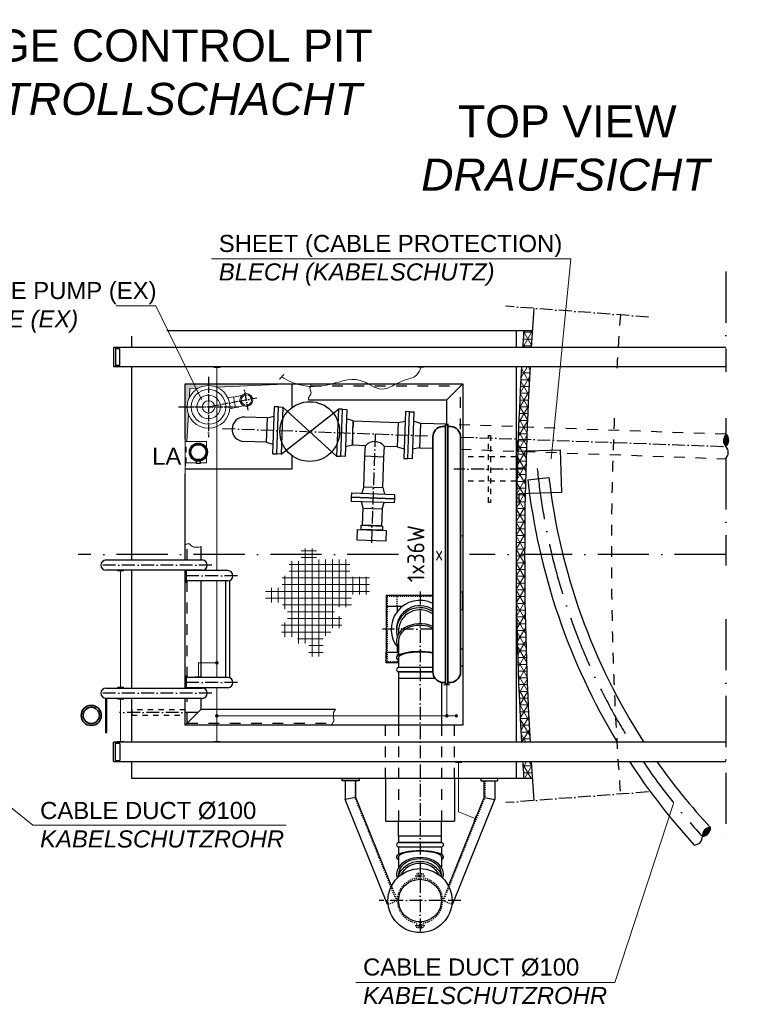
# Model space of a CAD drawing. Header units: millimetres. Extents: x 4747 to 1198744, y 17680 to 73179.
# Tile 373 of 377: x 128557 to 131954, y 51755 to 56368. Entities that reach past the tile are written whole.
import ezdxf
from ezdxf.enums import TextEntityAlignment as Align

# ---------------------------------------------------------------- set-up
doc = ezdxf.new("R2010")
doc.units = ezdxf.units.MM
doc.linetypes.add('ACAD_ISO10W100', pattern=[18, 12, -3, 0, -3])
doc.linetypes.add('JIS_02_1.0', pattern=[2, 1, -1])
for name, color, linetype, lineweight in [('Bemaßung', 7, 'Continuous', 9), ('Beschriftung', 7, 'Continuous', 9), ('elektro Installation', 7, 'Continuous', 35), ('HO1N2-D50', 4, 'Continuous', 18), ('Verz. Bandstahl 30x3_5mm auf Putz', 1, 'GRENZE2', 18)]:
    doc.layers.add(name, color=color, linetype=linetype, lineweight=lineweight)
doc.styles.add('LBB3.5M1000', font='isocp.shx', dxfattribs={"height": 3.5})
doc.styles.add('ROMANS', font='ROMANS', dxfattribs={"height": 0.2})
doc.linetypes.add('GRENZE2', pattern='A,6.35,-2.54,[132,ltypeshp.shx,S=2.54,R=0,X=-2.54,Y=0],-2.54,25.4', length=36.83)

msp = doc.modelspace()

# ---------------------------------------------------------------- hatches: boundary and pattern name
at = {"lineweight": 5}
h = msp.add_hatch(dxfattribs=at)
h.set_pattern_fill('NET3', color=0, scale=10)
h.set_pattern_definition([(0, (45385.863, 104242.815), (0, 31.75), []), (60, (45385.863, 104242.815), (-27.496307, 15.875), []), (120, (45385.863, 104242.815), (-27.496307, -15.875), [])])
h.paths.add_polyline_path([(130952.10438, 52892.41022), (130912.02422, 52892.41022, 0.0013044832), (130917.29434, 52812.41022), (130957.38832, 52812.41022, -0.0013079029)])
h.paths.add_polyline_path([(130921.37537, 53862.41022), (130881.37537, 53862.41022, 0.0143270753), (130906.5962, 52982.41022), (130946.66213, 52982.41022, -0.0143645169)])
h.paths.add_polyline_path([(130929.29209, 54354.93931), (130889.31755, 54356.37395, 0.0080387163), (130881.37537, 53862.41022), (130921.37537, 53862.41022, -0.008036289)])
h.paths.add_polyline_path([(130931.23534, 54412.05636), (130891.26107, 54413.491, 0.0009298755), (130889.31755, 54356.37395), (130929.29209, 54354.93931, -0.0009323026)])
h.paths.add_polyline_path([(130933.39157, 54469.16577), (130893.41703, 54470.60041, 0.0009298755), (130891.26107, 54413.491), (130931.23534, 54412.05636, -0.0009323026)])
h.paths.add_polyline_path([(130946.66213, 54742.41022), (130906.5962, 54742.41022, 0.0044278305), (130893.41703, 54470.60041), (130933.39157, 54469.16577, -0.004462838)])
h.paths.add_polyline_path([(130957.38832, 54912.41022), (130917.29434, 54912.41022, 0.0013044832), (130912.02422, 54832.41022), (130952.10438, 54832.41022, -0.0013079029)])
h = msp.add_hatch(color=256)
h.dxf.hatch_style = 1
h.paths.add_polyline_path([(131863.62644, 54368.18588, 0.4305700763), (131865.67613, 54425.29911, 0.4305700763)])
h = msp.add_hatch(color=256)
h.dxf.hatch_style = 1
h.paths.add_polyline_path([(131753.3142, 52542.09915, 0.4305700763), (131791.23322, 52583.2444, 0.4305700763)])
at = {"layer": 'Bemaßung'}
h = msp.add_hatch(color=256, dxfattribs=at)
h.dxf.hatch_style = 1
edge = h.paths.add_edge_path()
edge.add_line((129331.37537, 54391.76672), (129339.11966, 54391.76672))
edge.add_line((129339.11966, 54391.76672), (129346.64885, 54517.53019))
edge.add_arc((129439.2638, 54555.24585), 100, 150.99016161, 202.15766786, ccw=False)
edge.add_line((129351.81015, 54603.74183), (129353.96982, 54639.81577))
edge.add_line((129353.96982, 54639.81577), (129388.58703, 54641.45412))
edge.add_arc((129439.2638, 54555.24585), 100, 64.97053339, 120.44876535, ccw=False)
edge.add_line((129481.57223, 54645.85488), (129831.37537, 54662.41022))
edge.add_line((129831.37537, 54662.41022), (129331.37537, 54662.41022))
edge.add_line((129331.37537, 54662.41022), (129331.37537, 54391.76672))
h.paths.add_polyline_path([(129333.13288, 54291.76672), (129331.37537, 54291.76672), (129331.37537, 54262.41022)])
h = msp.add_hatch(dxfattribs=at)
h.set_pattern_fill('NET', color=256, scale=10)
h.set_pattern_definition([(0, (44994.492, 104362.122), (0, 31.75), []), (90, (44994.492, 104362.122), (-31.75, 2e-15), [])])
h.paths.add_polyline_path([(130195.20223, 53757.23625), (130102.39617, 53757.23625), (130102.39617, 53839.02507), (130044.05433, 53839.03743), (130004.82089, 53839.03743), (130004.82089, 53838.93971), (129947.31101, 53838.93971), (129947.31101, 53890.43353), (129875.64456, 53890.43353), (129875.64456, 53830.37063), (129819.01896, 53830.37063), (129819.01896, 53762.08933), (129786.28274, 53762.08933), (129786.28274, 53705.48401), (129708.16264, 53705.48401), (129708.16264, 53637.38068), (129787.16735, 53637.38068), (129787.16735, 53606.42443), (129810.17144, 53606.42443), (129810.17144, 53543.62782), (129783.62821, 53543.62782), (129783.62821, 53475.52449), (129857.06423, 53475.52449), (129857.06423, 53445.45281), (129910.15035, 53445.45281), (129910.15035, 53383.69358), (129978.27766, 53383.69358), (129978.27766, 53481.71556), (130013.66874, 53481.71556), (130013.66874, 53517.09397), (130064.98529, 53517.09397), (130064.98529, 53573.6995), (130031.36411, 53573.6995), (130031.36411, 53615.26898), (130110.10851, 53615.26898), (130110.10851, 53675.41234), (130195.20223, 53675.41234)])
h = msp.add_hatch(color=256, dxfattribs=at)
h.dxf.hatch_style = 1
h.paths.add_polyline_path([(130331.37537, 53421.71844, -0.0223761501), (130323.67037, 53431.01837), (130323.67037, 53404.70523), (130331.37537, 53404.70523)])
at = {"layer": 'Verz. Bandstahl 30x3_5mm auf Putz'}
h = msp.add_hatch(color=256, dxfattribs=at)
h.dxf.hatch_style = 1
edge = h.paths.add_edge_path()
edge.add_arc((129480.40469, 53354.67246), 6.01999, 0, 360)
h = msp.add_hatch(color=256, dxfattribs=at)
h.dxf.hatch_style = 1
edge = h.paths.add_edge_path()
edge.add_arc((129480.40469, 53106.64794), 6.01999, 0, 360)
h = msp.add_hatch(color=256, dxfattribs=at)
h.dxf.hatch_style = 1
edge = h.paths.add_edge_path()
edge.add_arc((130556.49393, 53106.64794), 6.01999, 0, 360)
h = msp.add_hatch(color=256, dxfattribs=at)
h.dxf.hatch_style = 1
edge = h.paths.add_edge_path()
edge.add_arc((130601.38988, 53106.64794), 6.01999, 0, 360)

# ---------------------------------------------------------------- linework, layer by layer
at = {"linetype": 'ACAD_ISO10W100', "ltscale": 20}
for p, q in [((131863.62644, 55187.69251), (131863.62644, 54718.58574)), ((131863.62644, 54501.648), (131863.62644, 54423.36017)), ((131863.62644, 54313.01158), (131863.62644, 53810.93506)), ((130330.72906, 53862.41022), (128831.37537, 53862.41022)), ((131863.62644, 53862.41022), (130663.48331, 53862.41022)), ((131863.62644, 53559.88196), (131863.62644, 52537.12793))]:
    msp.add_line(p, q, dxfattribs=at)
at = {"linetype": 'ACAD_ISO10W100', "ltscale": 5}
for p, q in [((131500.97779, 54974.99808), (130833.49949, 55025.36148)), ((129506.46533, 54452.7822), (130491.65179, 54417.42477)), ((130221.98354, 54427.10291), (130203.026, 53898.87679)), ((130621.37212, 54412.76923), (131863.62644, 54368.18588)), ((130911.26036, 54262.41022), (130589.64781, 54262.41022)), ((129456.30073, 53812.41022), (128916.35166, 53812.41022)), ((129576.30073, 53762.41022), (129337.37537, 53762.41022)), ((130431.37537, 53688.40095), (130431.37537, 52070.57193)), ((130491.37537, 53512.41022), (130255.38464, 53512.41022)), ((129576.30073, 53262.41022), (129337.37537, 53262.41022)), ((129456.30073, 53212.41022), (128916.35166, 53212.41022)), ((129390.63874, 53122.41022), (129023.88452, 53122.41022)), ((131500.97779, 52749.82236), (130833.49949, 52699.45897)), ((130622.60962, 52240.60365), (130240.14111, 52240.60365))]:
    msp.add_line(p, q, dxfattribs=at)
for p, q in [((129081.37537, 54832.41022), (129081.37537, 54912.41022)), ((129081.37537, 54912.41022), (130957.38832, 54912.41022)), ((130881.37537, 54912.41022), (130881.37537, 54832.41022)), ((128996.37537, 54832.41022), (128996.37537, 54742.41022)), ((131863.62644, 54832.41022), (128996.37537, 54832.41022)), ((129006.37537, 54832.41022), (129006.37537, 54742.41022)), ((129006.37537, 54827.41022), (129026.37537, 54827.41022)), ((129026.37537, 54747.41022), (129026.37537, 54827.41022)), ((128996.37537, 54742.41022), (131863.62644, 54742.41022)), ((129026.37537, 54747.41022), (129006.37537, 54747.41022)), ((129081.37537, 53836.56022), (129081.37537, 54742.41022)), ((130881.37537, 54742.41022), (130881.37537, 52982.41022)), ((129331.37537, 53836.56022), (129331.37537, 54662.41022)), ((129331.37537, 54662.41022), (130631.37537, 54662.41022)), ((129831.37537, 54662.41022), (129831.37537, 54550.25924)), ((130556.37537, 54587.41022), (130631.37537, 54662.41022)), ((130631.37537, 54662.41022), (130631.37537, 53062.41022)), ((129909.86638, 54587.41022), (130556.37537, 54587.41022)), ((130556.37537, 54470.47304), (130556.37537, 54587.41022)), ((129781.31944, 54332.84712), (130049.04268, 54543.38042)), ((129789.20996, 54552.70557), (130041.15216, 54323.52197)), ((129715.36077, 54502.47193), (129610.42832, 54506.23786)), ((129715.36077, 54502.47193), (129711.26129, 54388.24547)), ((129715.36077, 54502.47193), (129711.26129, 54388.24547)), ((129715.36077, 54502.47193), (129747.63966, 54509.66884)), ((130119.10084, 54487.98207), (130087.42091, 54497.47441)), ((130119.10084, 54487.98207), (130118.06949, 54459.24512)), ((130328.96573, 54480.45022), (130361.24462, 54487.64713)), ((130432.89919, 54476.73078), (130401.21888, 54486.21249)), ((130432.89919, 54476.73078), (130428.79915, 54362.48307)), ((130116.0327, 54402.49257), (130115.00136, 54373.75561)), ((129361.45736, 54355.07918), (129358.68284, 54356.22025)), ((129360.73976, 54360.45495), (129363.35189, 54358.97956)), ((129366.4147, 54368.0836), (129368.57881, 54366.00595)), ((129369.86162, 54371.25691), (129371.7536, 54368.92874)), ((129377.59347, 54376.12483), (129378.87505, 54373.41235)), ((129383.196, 54375.11318), (129382.28479, 54377.97145)), ((129404.45754, 54375.11318), (129405.36875, 54377.97145)), ((129410.06007, 54376.12483), (129408.77849, 54373.41235)), ((129417.79192, 54371.25691), (129415.89993, 54368.92874)), ((129421.23884, 54368.0836), (129419.07473, 54366.00595)), ((129426.91378, 54360.45495), (129424.30164, 54358.97956)), ((129426.19617, 54355.07918), (129428.9707, 54356.22025)), ((129711.26129, 54388.24547), (129606.32884, 54392.0114)), ((129711.26129, 54388.24547), (129742.94122, 54378.75313)), ((130115.00136, 54373.75561), (130082.72246, 54366.5587)), ((130173.79621, 54323.76471), (130175.5124, 54371.58393)), ((130262.63901, 54320.57623), (130264.3552, 54368.39544)), ((130324.86624, 54366.22376), (130356.54617, 54356.73142)), ((130428.79915, 54362.48307), (130396.52044, 54355.29678)), ((129361.45736, 54328.45426), (129358.68284, 54327.31319)), ((129360.73976, 54323.07849), (129363.35189, 54324.55388)), ((129366.4147, 54315.44984), (129368.57881, 54317.52749)), ((129369.86162, 54312.27652), (129371.7536, 54314.6047)), ((129377.59347, 54307.4086), (129378.87505, 54310.12109)), ((129383.196, 54308.42025), (129382.28479, 54305.56199)), ((129404.45754, 54308.42025), (129405.36875, 54305.56199)), ((129410.06007, 54307.4086), (129408.77849, 54310.12109)), ((129417.79192, 54312.27652), (129415.89993, 54314.6047)), ((129421.23884, 54315.44984), (129419.07473, 54317.52749)), ((129426.91378, 54323.07849), (129424.30164, 54324.55388)), ((129426.19617, 54328.45426), (129428.9707, 54327.31319)), ((129831.37537, 54325.96831), (129831.37537, 54262.41022)), ((130168.59555, 54178.85801), (130173.79612, 54323.76472)), ((130173.79621, 54323.76471), (130262.63901, 54320.57623)), ((130257.43836, 54175.66953), (130262.63892, 54320.57623)), ((129831.37537, 54262.41022), (129331.37537, 54262.41022)), ((130935.87231, 54211.30148), (131035.22426, 54222.66764)), ((130168.59555, 54178.85801), (130159.47475, 54149.16604)), ((130168.59555, 54178.85801), (130257.43836, 54175.66953)), ((130257.43836, 54175.66953), (130264.4072, 54145.40011)), ((130165.00896, 54078.92235), (130158.04011, 54109.19177)), ((130253.85176, 54075.73387), (130262.97256, 54105.42584)), ((129406.37537, 53836.56022), (129406.37537, 53899.1315)), ((128961.37537, 53836.56022), (129411.37537, 53836.56022)), ((129411.37537, 53788.26022), (128961.37537, 53788.26022)), ((129081.37537, 53236.56022), (129081.37537, 53788.26022)), ((129331.37537, 53236.56022), (129331.37537, 53788.26022)), ((129531.37537, 53786.56022), (129337.37537, 53786.56022)), ((129406.37537, 53786.56022), (129406.37537, 53788.26022)), ((129406.37537, 53786.56022), (129406.37537, 53788.26022)), ((129531.37537, 53738.26022), (129337.37537, 53738.26022)), ((129406.37537, 53286.56022), (129406.37537, 53738.26022)), ((129521.37537, 53738.26022), (129521.37537, 53286.56022)), ((129541.37537, 53284.39255), (129541.37537, 53740.4279)), ((130273.67037, 53647.41022), (130273.67037, 53377.41022)), ((130323.67037, 53620.11522), (130323.67037, 53593.80208)), ((130331.37537, 53506.27687), (130331.37537, 53491.33061)), ((130323.67037, 53431.01837), (130323.67037, 53404.70523)), ((130331.37537, 53459.68944), (130331.37537, 53390.94348)), ((130331.37537, 53378.99765), (130331.37537, 53332.41022)), ((129531.37537, 53286.56022), (129337.37537, 53286.56022)), ((130331.37537, 53282.41022), (130331.37537, 53062.41022)), ((130531.37537, 53263.15231), (130531.37537, 53062.41022)), ((128961.37537, 53236.56022), (129411.37537, 53236.56022)), ((129531.37537, 53238.26022), (129337.37537, 53238.26022)), ((129406.37537, 53236.56022), (129406.37537, 53238.26022)), ((129406.37537, 53236.56022), (129406.37537, 53238.26022)), ((129411.37537, 53188.26022), (128961.37537, 53188.26022)), ((129081.37537, 52982.41022), (129081.37537, 53188.26022)), ((129331.37537, 53062.41022), (129331.37537, 53188.26022)), ((129406.37537, 53137.41022), (129406.37537, 53188.26022)), ((129406.37537, 53137.41022), (129331.37537, 53062.41022)), ((129406.37537, 53137.41022), (130035.8846, 53137.41022)), ((130631.37537, 53062.41022), (129331.37537, 53062.41022)), ((128996.37537, 52892.41022), (128996.37537, 52982.41022)), ((131863.62644, 52982.41022), (128996.37537, 52982.41022)), ((129006.37537, 52892.41022), (129006.37537, 52982.41022)), ((129026.37537, 52977.41022), (129006.37537, 52977.41022)), ((129026.37537, 52977.41022), (129026.37537, 52897.41022)), ((128996.37537, 52892.41022), (131863.62644, 52892.41022)), ((129006.37537, 52897.41022), (129026.37537, 52897.41022)), ((129081.37537, 52812.41022), (129081.37537, 52892.41022)), ((130881.37537, 52892.41022), (130881.37537, 52812.41022)), ((130957.38832, 52812.41022), (129081.37537, 52812.41022)), ((130269.42537, 52812.41022), (130269.42537, 52612.41022)), ((130593.32537, 52812.41022), (130593.32537, 52612.41022)), ((130131.37537, 52723.73877), (130081.37537, 52714.08038)), ((130278.85951, 52221.98172), (130081.37537, 52714.08038)), ((130297.84159, 52308.93177), (130131.37537, 52723.73877)), ((130564.90914, 52308.93177), (130731.37537, 52723.73877)), ((130583.89122, 52221.98172), (130781.37537, 52714.08038)), ((130731.37537, 52723.73877), (130781.37537, 52714.08038)), ((130269.42537, 52612.41022), (130593.32537, 52612.41022)), ((130331.37537, 52542.41022), (130331.37537, 52612.41022)), ((130531.37537, 52542.41022), (130531.37537, 52612.41022)), ((130331.37537, 52492.41022), (130331.37537, 52457.54008)), ((130531.37537, 52492.41022), (130531.37537, 52457.54008)), ((130331.37537, 52445.82279), (130331.37537, 52397.14322)), ((130531.37537, 52445.82279), (130531.37537, 52397.14322)), ((130331.37537, 52365.131), (130331.37537, 52362.27307)), ((130531.37537, 52365.131), (130531.37537, 52362.27307)), ((130282.36644, 52223.38908), (130278.85951, 52221.98172)), ((130580.38429, 52223.38908), (130583.89122, 52221.98172))]:
    msp.add_line(p, q)
at = {"linetype": 'ACAD_ISO10W100', "ltscale": 2.5}
for p, q in [((129441.43716, 54695.17074), (129441.43716, 54412.10051)), ((129627.33402, 54537.74807), (129609.65928, 54634.32871)), ((129666.78697, 54594.87576), (129441.43716, 54553.63563)), ((129299.90205, 54553.63563), (129582.97228, 54553.63563))]:
    msp.add_line(p, q, dxfattribs=at)
at = {"linetype": 'JIS_02_1.0', "ltscale": 50}
for p, q in [((129919.64975, 54652.41022), (130621.37537, 54652.41022)), ((130621.37537, 53949.44671), (130621.37537, 54652.41022)), ((129341.37537, 53836.56022), (129341.37537, 53912.25121)), ((129341.37537, 53786.56022), (129341.37537, 53788.26022)), ((129341.37537, 53786.56022), (129341.37537, 53788.26022)), ((129341.37537, 53286.56022), (129341.37537, 53738.26022)), ((129341.37537, 53236.56022), (129341.37537, 53238.26022)), ((129341.37537, 53236.56022), (129341.37537, 53238.26022)), ((129341.37537, 53072.41022), (129341.37537, 53188.26022)), ((129341.37537, 53072.41022), (130021.59886, 53072.41022)), ((130269.42537, 52812.41022), (130269.42537, 53062.41022)), ((130331.37537, 53062.41022), (130331.37537, 52612.41022)), ((130531.37537, 53062.41022), (130531.37537, 52612.41022)), ((130593.32537, 52812.41022), (130593.32537, 53062.41022))]:
    msp.add_line(p, q, dxfattribs=at)
at = {"linetype": 'JIS_02_1.0', "ltscale": 25}
for p, q in [((130881.37537, 54319.56022), (130631.37537, 54319.56022)), ((130881.37537, 54205.26022), (130631.37537, 54205.26022))]:
    msp.add_line(p, q, dxfattribs=at)
at = {"linetype": 'JIS_02_1.0', "ltscale": 5}
for p, q in [((130491.37537, 53666.11522), (130273.67037, 53666.11522)), ((130277.67037, 53666.11522), (130277.67037, 53358.70523)), ((130323.67037, 53620.11522), (130323.67037, 53666.11522)), ((130323.67037, 53404.70523), (130323.67037, 53384.88302)), ((130327.01647, 53358.70523), (130273.67037, 53358.70523)), ((130323.67037, 53373.34083), (130323.67037, 53358.70523)), ((130127.37537, 52802.41022), (130127.37537, 52722.9661)), ((130735.37537, 52802.41022), (130735.37537, 52722.9661)), ((130321.55013, 52239.11389), (130127.37537, 52722.9661)), ((130541.2006, 52239.11389), (130735.37537, 52722.9661)), ((130297.84159, 52308.93177), (130325.26236, 52240.60365)), ((130564.90914, 52308.93177), (130537.48837, 52240.60365)), ((130282.36644, 52223.38908), (130325.26236, 52240.60365)), ((130580.38429, 52223.38908), (130537.48837, 52240.60365))]:
    msp.add_line(p, q, dxfattribs=at)
at = {"linetype": 'ACAD_ISO10W100'}
for p, q in [((130408.5121, 52356.82679), (130454.23863, 52356.82679)), ((130408.5121, 52124.3805), (130454.23863, 52124.3805))]:
    msp.add_line(p, q, dxfattribs=at)
for points in [[(129741.34518, 54334.28176), (129761.33231, 54333.56444), (129769.22283, 54553.42289), (129749.2357, 54554.14021)], [(129781.31944, 54332.84712), (129761.33231, 54333.56444), (129769.22283, 54553.42289), (129789.20996, 54552.70557)], [(130041.15216, 54323.52197), (130061.1393, 54322.80465), (130069.02981, 54542.6631), (130049.04268, 54543.38042)], [(130081.12643, 54322.08733), (130061.1393, 54322.80465), (130069.02981, 54542.6631), (130089.01694, 54541.94578)], [(130354.95014, 54312.26005), (130374.93727, 54311.54273), (130382.82779, 54531.40118), (130362.84065, 54532.1185)], [(130394.9244, 54310.82541), (130374.93727, 54311.54273), (130382.82779, 54531.40118), (130402.81492, 54530.68386)], [(130111.288, 54130.88254), (130311.15932, 54123.70934), (130310.442, 54103.72221), (130110.57068, 54110.8954)], [(130162.13968, 53998.97382), (130165.00896, 54078.92235), (130253.85176, 54075.73387), (130250.98248, 53995.78534)], [(130136.59389, 53929.84557), (130138.38719, 53979.8134), (130273.30033, 53974.97149), (130271.50703, 53925.00366)], [(130155.87593, 53979.18575), (130156.59325, 53999.17288), (130256.52891, 53995.58628), (130255.81159, 53975.59915)], [(130621.37537, 53605.11522), (130631.37537, 53605.11522), (130631.37537, 53685.11522), (130621.37537, 53685.11522)], [(130621.37537, 53419.70523), (130631.37537, 53419.70523), (130631.37537, 53339.70523), (130621.37537, 53339.70523)], [(128958.37537, 53028.26022), (128964.37537, 53028.26022), (128964.37537, 53188.26022), (128958.37537, 53188.26022)], [(130066.37537, 52812.41022), (130146.37537, 52812.41022), (130146.37537, 52802.41022), (130066.37537, 52802.41022)], [(130796.37537, 52812.41022), (130716.37537, 52812.41022), (130716.37537, 52802.41022), (130796.37537, 52802.41022)], [(130531.37537, 52512.41022), (130531.37537, 52542.41022), (130331.37537, 52542.41022), (130331.37537, 52512.41022)]]:
    msp.add_lwpolyline(points, close=True)
for points in [[(130117.0511, 54430.86884), (130119.10084, 54487.98207), (130328.96573, 54480.45022), (130324.86624, 54366.22376), (130264.3552, 54368.39544)], [(130556.37537, 54472.2887), (130432.89891, 54476.72015), (130428.79943, 54362.49369), (130491.37537, 54360.2479)], [(130175.5124, 54371.58393), (130115.00136, 54373.75561), (130117.0511, 54430.86884)], [(130885.28888, 54395.8164), (130887.03386, 54345.84686), (131086.91202, 54352.82675), (131093.89192, 54152.94859), (130894.01376, 54145.96869), (130895.75873, 54095.99915)], [(129402.02476, 54300.06488), (129402.02476, 54288.32112), (129385.62878, 54288.32112), (129385.62878, 54300.06488)], [(129331.37537, 53788.26022), (129331.37537, 53732.41022), (129337.37537, 53732.41022), (129337.37537, 53788.26022)], [(130491.37537, 53670.11522), (130273.67037, 53670.11522), (130273.67037, 53620.11522), (130349.98351, 53620.11522)], [(130621.37537, 53620.11522), (130621.37537, 53670.11522)], [(130331.37537, 53354.70523), (130273.67037, 53354.70523), (130273.67037, 53404.70523), (130331.37537, 53404.70523)], [(130621.37537, 53404.70523), (130621.37537, 53404.70523), (130621.37537, 53354.70523)], [(130491.37537, 53332.41022), (130331.37537, 53332.41022)], [(129337.37537, 53236.56022), (129337.37537, 53292.41022), (129331.37537, 53292.41022), (129331.37537, 53236.56022)], [(130491.37537, 53312.41022), (130331.37537, 53312.41022), (130331.37537, 53282.41022), (130501.41548, 53282.41022)], [(130331.37537, 53312.41022), (130491.37537, 53312.41022)], [(130131.37537, 52723.73877), (130131.37537, 52802.41022), (130081.37537, 52802.41022), (130081.37537, 52714.08038)], [(130731.37537, 52723.73877), (130731.37537, 52802.41022), (130781.37537, 52802.41022), (130781.37537, 52714.08038)], [(130531.37537, 52512.41022), (130331.37537, 52512.41022)], [(130331.37537, 52492.41022), (130531.37537, 52492.41022)]]:
    msp.add_lwpolyline(points)
at = {"linetype": 'JIS_02_1.0', "ltscale": 50}
for points in [[(131863.62644, 54425.37267), (130556.37537, 54472.2887)], [(130621.37537, 54355.58232), (131863.62644, 54310.99908)]]:
    msp.add_lwpolyline(points, dxfattribs=at)
at = {"linetype": 'JIS_02_1.0', "ltscale": 25}
for points in [[(130751.37537, 54419.56022), (130761.37537, 54419.56022), (130761.37537, 54105.26022), (130751.37537, 54105.26022)], [(129081.37537, 53109.91022), (129331.37537, 53109.91022), (129331.37537, 53134.91022), (129081.37537, 53134.91022)]]:
    msp.add_lwpolyline(points, close=True, dxfattribs=at)
at = {"linetype": 'Continuous', "ltscale": 10}
msp.add_lwpolyline([(130112.00531, 54150.86967), (130311.87664, 54143.69647), (130311.15932, 54123.70934), (130111.288, 54130.88254)], close=True, dxfattribs=at)
at = {"linetype": 'JIS_02_1.0', "ltscale": 5}
for points in [[(130426.71799, 52340.49513), (130426.71799, 52367.98269), (130416.51456, 52367.98269), (130416.51456, 52345.6709)], [(130436.03274, 52340.49513), (130436.03274, 52367.98269), (130446.23617, 52367.98269), (130446.23617, 52345.6709)], [(130426.71799, 52140.71216), (130426.71799, 52113.22461), (130416.51456, 52113.22461), (130416.51456, 52135.5364)], [(130436.03274, 52140.71216), (130436.03274, 52113.22461), (130446.23617, 52113.22461), (130446.23617, 52135.5364)]]:
    msp.add_lwpolyline(points, dxfattribs=at)
for centre, radius in [((129915.18106, 54438.11377), 140), ((129393.82677, 54341.76672), 42.5), ((129393.82677, 54341.76672), 38), ((129393.82677, 54341.76672), 35), ((130431.37537, 52240.60365), 150), ((130431.37537, 52240.60365), 100)]:
    msp.add_circle(centre, radius)
for centre, radius, start, end in [((146246.37537, 53862.41022), 15325, 175.685024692, 176.371022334), ((146246.37537, 53862.41022), 15325, 176.708121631, 180), ((129608.37858, 54449.12463), 57.15, 87.94458992, 267.94458992), ((130218.64546, 54334.09177), 57.15, 36.88703119, 139.00214865), ((133961.41086, 54557.43237), 3045.27341, 186.52643888, 211.14476794), ((133902.31505, 54550.67163), 2885.79213, 186.52643888, 212.9182775), ((146246.37537, 53862.41022), 15325, 180, 183.291878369), ((128961.37537, 53812.41022), 24.15, 90, 270), ((129411.37537, 53812.41022), 24.15, 270, 90), ((129531.37537, 53762.41022), 24.15, 270, 90), ((130431.37537, 53512.41022), 135, 63.61220004, 222.2054464), ((130431.37537, 53512.41022), 110, 56.94426885, 181.51402899), ((130331.37537, 53322.41022), 10, 90, 270), ((129531.37537, 53262.41022), 24.15, 270, 90), ((128961.37537, 53212.41022), 24.15, 90, 270), ((129411.37537, 53212.41022), 24.15, 270, 90), ((146246.37537, 53862.41022), 15325, 183.628977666, 184.314975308), ((133961.41086, 54557.43237), 3045.27341, 213.14475878, 222.47758743), ((133902.31505, 54550.67163), 2885.79213, 215.07369284, 222.98462267), ((130331.37537, 52502.41022), 10, 90, 270), ((130531.37537, 52502.41022), 10, 270, 90)]:
    msp.add_arc(centre, radius, start, end)
at = {"linetype": 'JIS_02_1.0', "ltscale": 50}
for start, end in [(175.685024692, 176.710087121), (177.54428296, 184.314975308)]:
    msp.add_arc((146246.37537, 53862.41022), 14919, start, end, dxfattribs=at)
at = {"linetype": 'Continuous'}
for start, end in [(176.081516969, 176.380482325), (176.716700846, 183.283299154), (183.619517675, 183.918483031)]:
    msp.add_arc((146246.37537, 53862.41022), 15365, start, end, dxfattribs=at)
at = {"linetype": 'Continuous', "ltscale": 10}
for centre, radius, start, end in [((131891.66488, 54395.77302), 39.33452, 131.3541106, 224.53517107), ((131837.6377, 54397.71196), 39.33452, 311.3541106, 44.53517107), ((131835.58801, 54340.59873), 39.33452, 311.3541106, 44.53517107), ((131791.73472, 52544.73672), 38.51094, 90.74613515, 183.92719562), ((131752.81271, 52580.60683), 38.51094, 270.74613515, 3.92719562), ((131714.89369, 52539.46158), 38.51094, 270.74613515, 3.92719562)]:
    msp.add_arc(centre, radius, start, end, dxfattribs=at)
at = {"linetype": 'ACAD_ISO10W100', "ltscale": 20}
for start, end in [(185.57669577, 212.00345711), (214.07787422, 222.72344571)]:
    msp.add_arc((133931.85602, 54554.05121), 2965.52579, start, end, dxfattribs=at)
at = {"linetype": 'JIS_02_1.0', "ltscale": 5}
for start, end in [(98.05056277, 261.94943723), (278.05056277, 81.94943723)]:
    msp.add_arc((130431.37537, 52240.60365), 106.11301, start, end, dxfattribs=at)
for centre, major_axis, ratio, start_param, end_param in [((130431.37537, 53506.70335), (-110, 0), 0.9635623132, 4.1354576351, 6.5475083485), ((130431.37537, 53506.27687), (-100, 0), 0.9659258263, 4.0688878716, 6.2831853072), ((130431.37537, 53458.29536), (110, 0), 0.7208882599, 7.2770502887, 9.8544776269), ((130431.37537, 53459.68944), (-100, 0), 0.7071067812, 4.0688878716, 6.2831853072), ((130431.37537, 53379.11192), (110, 0), 0.2581857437, 7.2770502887, 9.8544776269), ((130431.37537, 53378.99765), (100, 0), 0.2588190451, 0.927295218, 3.1415926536), ((130431.37537, 52445.70852), (-110, 0), 0.2581857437, 2.7118929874, 6.7128849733), ((130431.37537, 52445.82279), (-100, 0), 0.2588190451, 3.1415926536, 6.2831853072), ((130431.37537, 52364.8188), (-110, 0), 0.7053765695, 2.8967693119, 6.5280086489), ((130431.37537, 52318.1171), (-110, 0), 0.9635623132, 3.4161730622, 6.0086048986), ((130431.37537, 52365.131), (100, 0), 0.7071067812, 6.2831853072, 9.4247779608), ((130431.37537, 52318.54357), (-100, 0), 0.9659258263, 3.5918150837, 5.832962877)]:
    msp.add_ellipse(centre, major_axis=major_axis, ratio=ratio, start_param=start_param, end_param=end_param)
at = {"layer": 'Bemaßung'}
for p, q in [((129353.96982, 54639.81577), (129351.81015, 54603.74183)), ((129353.96982, 54639.81577), (129388.58703, 54641.45412)), ((129481.57223, 54645.85488), (129831.37537, 54662.41022)), ((129558.08044, 54599.533), (129596.39421, 54606.54461)), ((129566.77518, 54552.02204), (129605.08896, 54559.03365)), ((129346.64885, 54517.53019), (129339.11966, 54391.76672)), ((129333.13288, 54291.76672), (129331.37537, 54262.41022))]:
    msp.add_line(p, q, dxfattribs=at)
for points in [[(129923.20386, 54662.41022), (129922.40126, 54661.20678), (129920.52095, 54655.56796), (129919.89429, 54653.06206), (129918.01397, 54648.04982), (129916.13399, 54643.66417), (129915.50699, 54640.53168), (129918.01397, 54632.38696), (129921.14761, 54621.10976), (129918.01397, 54609.83233), (129914.25367, 54606.07326), (129911.7467, 54600.43466), (129909.86638, 54596.049), (129909.86638, 54587.41022)], [(129531.75645, 54596.55912), (129557.75399, 54601.31681), (129567.10163, 54550.23823), (129541.10408, 54545.48055)], [(129402.02476, 54291.76672), (129431.37537, 54291.76672), (129431.37537, 54321.85811)], [(130631.37537, 53949.77086), (130627.4067, 53949.77086), (130623.321, 53949.77086), (130621.37537, 53949.44671)], [(129331.37537, 53907.32653), (129331.65657, 53907.37763), (129338.33374, 53911.38266), (129341.44982, 53912.27247), (129348.57199, 53912.71759), (129352.13308, 53912.71759), (129353.46879, 53911.38266), (129356.13952, 53908.26766), (129358.81025, 53905.15267), (129366.37778, 53899.36802), (129371.71958, 53897.14306), (129374.83532, 53897.14306), (129378.84176, 53896.69815), (129389.08001, 53896.25303), (129397.09255, 53897.14306), (129406.37537, 53899.1315)], [(130015.59939, 53062.41022), (130015.63173, 53062.60414), (130019.85106, 53069.35272), (130023.2266, 53075.2577), (130027.44593, 53082.00628), (130027.44593, 53088.75486), (130026.60202, 53099.72137), (130025.75822, 53118.27999), (130026.60202, 53122.49784), (130031.66526, 53130.09003), (130035.8846, 53136.83861), (130035.8846, 53137.41022)]]:
    msp.add_lwpolyline(points, dxfattribs=at)
for centre, radius in [((129441.43716, 54553.63563), 100), ((129441.43716, 54553.63563), 81.39175), ((129441.43716, 54553.63563), 55.14377), ((129441.43716, 54553.63563), 29.11512), ((129618.49665, 54586.03839), 30.15), ((129618.49665, 54586.03839), 24.15)]:
    msp.add_circle(centre, radius, dxfattribs=at)
at = {"layer": 'Beschriftung'}
for p, q in [((131138.17696, 55248.01213), (129455.59699, 55248.01213)), ((131138.17696, 55248.01213), (131045.3132, 54310.87151)), ((128619.23804, 52594.705), (128206.67209, 52922.59977)), ((131343.22748, 51857.00037), (131618.91417, 52695.615)), ((129804.61462, 52594.705), (128619.23804, 52594.705)), ((131343.22748, 51857.00037), (130131.5502, 51857.00037))]:
    msp.add_line(p, q, dxfattribs=at)
at = {"layer": 'elektro Installation', "linetype": 'Continuous', "ltscale": 100}
for points in [[(130550.59466, 54462.41022), (130535.73697, 54462.41022, 0.3765296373), (130491.37537, 54412.41022), (130491.37537, 53312.41022, 0.3765296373), (130535.73697, 53262.41022), (130550.59466, 53262.41022)], [(130562.3932, 53262.41022), (130577.01376, 53262.41022, 0.3765296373), (130621.37537, 53312.41022), (130621.37537, 54412.41022, 0.3765296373), (130577.01376, 54462.41022), (130562.3932, 54462.41022)]]:
    msp.add_lwpolyline(points, format="xyb", dxfattribs=at)
msp.add_lwpolyline([(130550.59466, 54470.47304), (130550.59466, 53254.34741), (130562.3932, 53254.34741), (130562.3932, 54470.47304)], close=True, dxfattribs=at)
at = {"layer": 'elektro Installation'}
for radius in [47.12028, 37.99044]:
    msp.add_circle((128891.98356, 53108.26022), radius, dxfattribs=at)
at = {"layer": 'HO1N2-D50', "linetype": 'Continuous'}
for p, q in [((130451.61132, 54739.59571), (130421.61132, 54739.59571)), ((129773.17821, 54683.77603), (129793.06044, 54706.24148))]:
    msp.add_line(p, q, dxfattribs=at)
msp.add_spline([(130436.61132, 54739.59571), (130415.06709, 54702.61623), (130354.43618, 54677.36222), (130251.21948, 54636.95585), (130151.69997, 54677.96054), (129986.32992, 54653.6932), (129794.53083, 54687.81572), (129783.11932, 54695.00875)], degree=3, dxfattribs=at)
at = {"layer": 'Verz. Bandstahl 30x3_5mm auf Putz'}
for p, q in [((129495.40469, 54739.10128), (129465.40469, 54739.10128)), ((129044.66341, 53784.95128), (129014.66341, 53784.95128)), ((129409.24696, 53288.49783), (129379.24696, 53288.49783)), ((129044.66341, 53239.86917), (129014.66341, 53239.86917)), ((130571.49393, 53251.03846), (130541.49393, 53251.03846)), ((129044.66341, 53184.95128), (129014.66341, 53184.95128)), ((129044.66341, 52985.71917), (129014.66341, 52985.71917)), ((129495.40469, 52985.71917), (129465.40469, 52985.71917)), ((130627.33694, 52887.07198), (130597.33694, 52887.07198)), ((130694.58645, 52639.30645), (130683.41329, 52611.46475))]:
    msp.add_line(p, q, dxfattribs=at)
at = {"layer": 'Verz. Bandstahl 30x3_5mm auf Putz', "ltscale": 2}
for p, q in [((129480.40469, 53786.56022), (129480.40469, 54739.10128)), ((129029.66341, 53784.95128), (129029.66341, 53239.86917)), ((129480.40469, 53286.56022), (129480.40469, 53738.26022)), ((129394.24696, 53288.49783), (129394.24696, 53354.67246)), ((129394.24696, 53354.67246), (129480.40469, 53354.67246)), ((130556.49393, 53251.03846), (130556.49393, 53106.64794)), ((129480.40469, 53238.26022), (129480.40469, 52985.71917)), ((129029.66341, 53184.95128), (129029.66341, 52985.71917)), ((129480.40469, 53106.64794), (130601.38988, 53106.64794)), ((130612.33694, 52887.07198), (130612.33694, 52656.15121)), ((130612.33694, 52656.15121), (130688.99987, 52625.3856))]:
    msp.add_line(p, q, dxfattribs=at)
at = {"layer": 'Verz. Bandstahl 30x3_5mm auf Putz', "linetype": 'Continuous'}
for centre in [(129480.40469, 53354.67246), (129480.40469, 53106.64794), (130556.49393, 53106.64794), (130601.38988, 53106.64794)]:
    msp.add_circle(centre, 6.01999, dxfattribs=at)

# ---------------------------------------------------------------- texts
at = {"layer": 'Beschriftung', "style": 'LBB3.5M1000'}
msp.add_text('1x36W', height=80, rotation=90, dxfattribs=at).set_placement((130372.04094, 53732.15064), align=Align.TOP_LEFT)
at = {"layer": 'Beschriftung', "insert": (94628.99696, 56293.05956), "char_height": 150, "width": 1682.9463594, "attachment_point": 1, "style": 'LBB3.5M1000', "bg_fill": 2}
msp.add_mtext('\\pi387.94;{\\fArial|b1|i0|c0|p34;SECTION\\L\\P\\pi383.65;\\fArial|b1|i1|c0|p34;\\lSCHNITT}', dxfattribs=at)
at = {"layer": 'Beschriftung', "char_height": 80, "width": 1649.2677946, "attachment_point": 1, "style": 'LBB3.5M1000'}
for s, insert in [('{\\fArial|b0|i0|c0|p34;SHEET (CABLE PROTECTION)\\P\\fArial|b0|i1|c0|p34;BLECH (KABELSCHUTZ)}', (129489.19416, 55359.61749)), ('{\\fArial|b0|i0|c0|p34;CABLE DUCT %%C100\\P\\fArial|b0|i1|c0|p34;KABELSCHUTZROHR}', (128652.67486, 52702.94464)), ('{\\fArial|b0|i0|c0|p34;CABLE DUCT %%C100\\P\\fArial|b0|i1|c0|p34;KABELSCHUTZROHR}', (130164.98703, 51969.43608))]:
    msp.add_mtext(s, dxfattribs=dict(at, insert=insert))
at = {"layer": 'elektro Installation', "linetype": 'Continuous', "ltscale": 100, "style": 'ROMANS'}
msp.add_text('X', height=41.67311, dxfattribs=at).set_placement((130520.47479, 53877.22534), align=Align.TOP_CENTER)

# ---------------------------------------------------------------- next in the draw order: texts
at = {"layer": 'Beschriftung', "attachment_point": 1, "style": 'LBB3.5M1000', "bg_fill": 2}
for s, insert, char_height, width in [('\\pi387.94;{\\fArial|b1|i0|c0|p34;SECTION\\L\\P\\pi383.65;\\fArial|b1|i1|c0|p34;\\lSCHNITT}', (105440.70077, 56293.05956), 150, 1682.9463594), ('{\\fArial|b0|i0|c0|p34;SUBMERSIBLE PUMP (EX)\\P\\fArial|b0|i1|c0|p34;TAUCHPUMPE (EX)}', (127794.48085, 55139.19257), 80, 1411.1728722), ('{\\fArial|b0|i0|c0|p34;\\C256;LA}', (129177.2544, 54362.39691), 80, 111.9584505)]:
    msp.add_mtext(s, dxfattribs=dict(at, insert=insert, char_height=char_height, width=width))

# ---------------------------------------------------------------- next in the draw order: linework, layer by layer
at = {"linetype": 'JIS_02_1.0', "ltscale": 25}
msp.add_line((129336.37537, 54291.76672), (129336.37537, 54391.76672), dxfattribs=at)
at = {"layer": 'Bemaßung'}
msp.add_lwpolyline([(129431.37537, 54361.67533), (129431.37537, 54391.76672), (129331.37537, 54391.76672), (129331.37537, 54291.76672), (129385.62878, 54291.76672)], dxfattribs=at)
at = {"layer": 'Beschriftung', "linetype": 'Continuous', "ltscale": 10}
for p, q in [((127789.7822, 55027.08178), (129193.7506, 55027.08178)), ((129193.7506, 55027.08178), (129408.14987, 54588.04352))]:
    msp.add_line(p, q, dxfattribs=at)

# ---------------------------------------------------------------- next in the draw order: texts
at = {"layer": 'Beschriftung', "insert": (125600.74212, 56322.08731), "char_height": 150, "width": 4653.2608923, "attachment_point": 1, "style": 'LBB3.5M1000'}
msp.add_mtext('\\pi57.19;{\\fArial|b0|i0|c0|p34;SECTION THROUGH LEAKAGE CONTROL PIT\\P\\pi88.704;\\fArial|b0|i1|c0|p34;SCHNITT DURCH LECKKONTROLLSCHACHT}', dxfattribs=at)

# ---------------------------------------------------------------- next in the draw order: texts
at = {"layer": 'Beschriftung', "attachment_point": 1, "style": 'LBB3.5M1000', "bg_fill": 2}
for s, insert, char_height, width in [('\\pi387.94;{\\fArial|b1|i0|c0|p34;SECTION\\L\\P\\pi383.65;\\fArial|b1|i1|c0|p34;\\lSCHNITT}', (76304.19632, 56293.05956), 150, 1682.9463594), ('{\\fArial|b0|i0|c0|p34;\\C256;TP}', (127600.72613, 55070.90034), 80, 1367.4009422)]:
    msp.add_mtext(s, dxfattribs=dict(at, insert=insert, char_height=char_height, width=width))

# ---------------------------------------------------------------- next in the draw order: texts
at = {"layer": 'Beschriftung', "insert": (130397.16082, 55966.96671), "char_height": 150, "width": 1440.2209898, "attachment_point": 1, "style": 'LBB3.5M1000'}
msp.add_mtext('\\pi211.48;{\\fArial|b0|i0|c0|p34;TOP VIEW\\P\\pi39.688;\\fArial|b0|i1|c0|p34;DRAUFSICHT}', dxfattribs=at)

doc.saveas('drawing.dxf')
